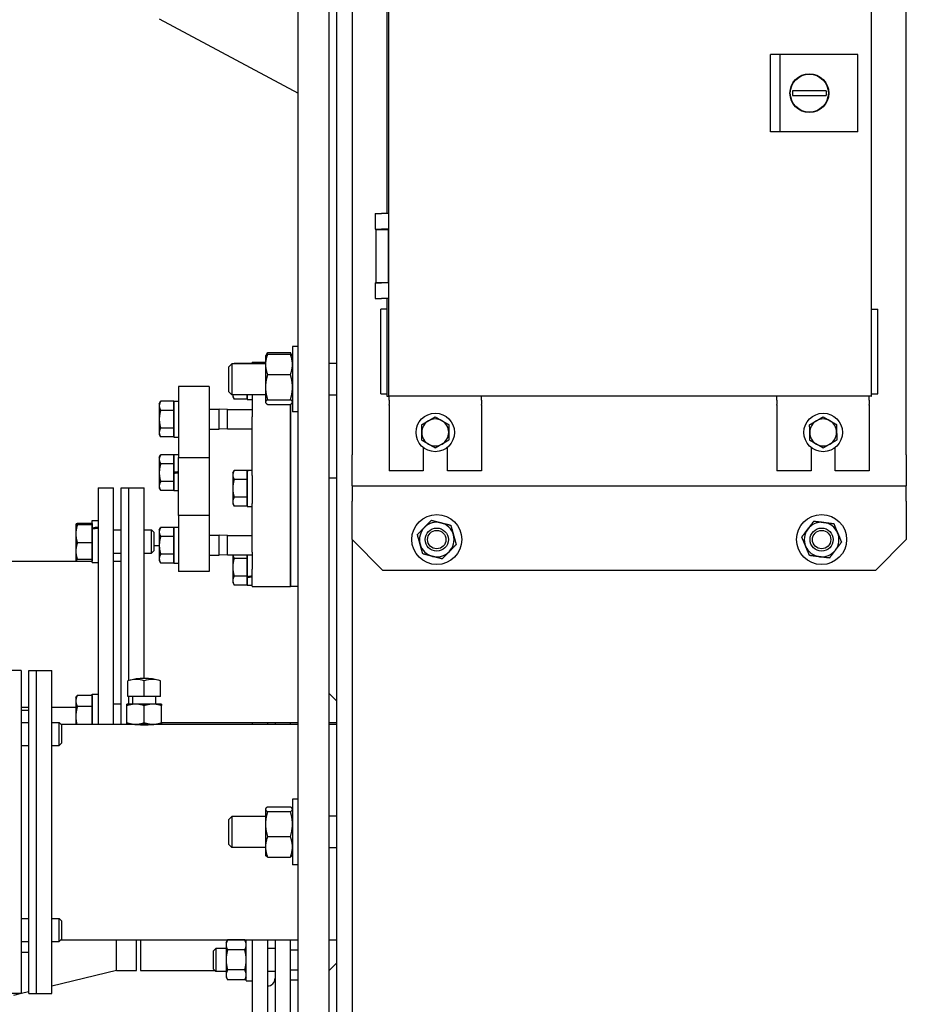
# Model space of a CAD drawing. Header units: inches. Extents: x 5 to 1128, y -85 to 748.
# Tile 266 of 656: x 403 to 417, y 218 to 234. Entities that reach past the tile are written whole.
import ezdxf

# ---------------------------------------------------------------- set-up
doc = ezdxf.new("R2010")
doc.units = ezdxf.units.IN
doc.header["$LTSCALE"] = 32
doc.header["$MEASUREMENT"] = 0
doc.layers.add('Visible (ANSI)', color=7, linetype='Continuous', lineweight=30)

msp = doc.modelspace()

# ---------------------------------------------------------------- linework, layer by layer
at = {"layer": 'Visible (ANSI)'}
for p, q in [((407.78063, 191.29617), (407.78063, 250.79617)), ((407.15563, 204.04617), (407.15563, 239.16095)), ((407.65563, 204.04617), (407.65563, 238.77468)), ((408.03063, 238.92117), (408.03063, 227.17117)), ((417.03063, 227.17117), (417.03063, 238.92117)), ((408.6273, 228.12605), (408.6273, 237.96857)), ((416.46194, 237.96857), (416.46194, 228.12605)), ((416.46725, 228.12605), (416.46725, 237.96857)), ((408.59323, 235.004), (408.59323, 231.09062)), ((404.89481, 234.25304), (407.15563, 233.04617)), ((414.9836, 233.67723), (414.82612, 233.67723)), ((414.82612, 232.41739), (414.82612, 233.67723)), ((416.24344, 233.67723), (414.9836, 233.67723)), ((414.9836, 232.41739), (414.9836, 233.67723)), ((416.24344, 232.41739), (416.24344, 233.67723)), ((415.18045, 233.08668), (415.18045, 233.00794)), ((415.73163, 233.08668), (415.18045, 233.08668)), ((415.73163, 233.08668), (415.73163, 233.00794)), ((415.18045, 233.00794), (415.73163, 233.00794)), ((414.9836, 232.41739), (414.82612, 232.41739)), ((416.24344, 232.41739), (414.9836, 232.41739)), ((408.40525, 231.09062), (408.50969, 231.09062)), ((408.40525, 231.09062), (408.40525, 230.83668)), ((408.6273, 231.09062), (408.50969, 231.09062)), ((408.40525, 230.83668), (408.50969, 230.83668)), ((408.41588, 230.82979), (408.62337, 230.82979)), ((408.41588, 230.82979), (408.41588, 229.97349)), ((408.46214, 230.83668), (408.46214, 230.82979)), ((408.6273, 230.83668), (408.50969, 230.83668)), ((408.58458, 230.83668), (408.58458, 230.82979)), ((408.6273, 230.82979), (408.62337, 230.82979)), ((408.62337, 229.97349), (408.62337, 230.82979)), ((408.41588, 229.97349), (408.62337, 229.97349)), ((408.46214, 229.97349), (408.46214, 229.9666)), ((408.58458, 229.97349), (408.58458, 229.9666)), ((408.6273, 229.97349), (408.62337, 229.97349)), ((408.40525, 229.9666), (408.50969, 229.9666)), ((408.40525, 229.9666), (408.40525, 229.71267)), ((408.6273, 229.9666), (408.50969, 229.9666)), ((408.40525, 229.71267), (408.50969, 229.71267)), ((408.6273, 229.71267), (408.50969, 229.71267)), ((408.59323, 229.71267), (408.59323, 228.12605)), ((408.59323, 229.53845), (408.49481, 229.53845)), ((408.49481, 229.40845), (408.49481, 229.53845)), ((416.46725, 229.53845), (416.56567, 229.53845)), ((416.56567, 229.40845), (416.56567, 229.53845)), ((408.49481, 228.29274), (408.49481, 229.40845)), ((416.56567, 228.29274), (416.56567, 229.40845)), ((407.06183, 228.93085), (407.06183, 227.86835)), ((407.15563, 228.93085), (407.06183, 228.93085)), ((406.62383, 228.7746), (406.62717, 228.78039)), ((406.62383, 228.7746), (406.62383, 228.64065)), ((406.62717, 228.78039), (406.65733, 228.83262)), ((406.65733, 228.83262), (407.02834, 228.83262)), ((406.65733, 228.8065), (407.02834, 228.8065)), ((407.05849, 228.78039), (407.02834, 228.83262)), ((407.06183, 228.7746), (407.05849, 228.78039)), ((406.03063, 228.60241), (406.07641, 228.6496)), ((406.03063, 228.19679), (406.03063, 228.60241)), ((406.07641, 228.6496), (406.07641, 228.1496)), ((406.62383, 228.6496), (406.07641, 228.6496)), ((406.11187, 228.6496), (406.11496, 228.65495)), ((406.32763, 228.65495), (406.11496, 228.65495)), ((406.32763, 228.6496), (406.32763, 228.65927)), ((406.32763, 228.65927), (406.40563, 228.65927)), ((406.32763, 228.65495), (406.32763, 228.6496)), ((406.40563, 228.67877), (406.40563, 228.65547)), ((406.40563, 228.67877), (406.62383, 228.67877)), ((406.40563, 228.6496), (406.40563, 228.65547)), ((406.62383, 228.64065), (406.62383, 228.27135)), ((407.78063, 228.6571), (407.65563, 228.6571)), ((406.65733, 228.47479), (407.02834, 228.47479)), ((405.21167, 228.28023), (405.21167, 227.12722)), ((405.71167, 228.28023), (405.21167, 228.28023)), ((405.71167, 228.28023), (405.71167, 227.12722)), ((406.62383, 228.27135), (406.62383, 228.0303)), ((408.49481, 228.16274), (408.49481, 228.29274)), ((416.56567, 228.16274), (416.56567, 228.29274)), ((406.03063, 228.19679), (406.07641, 228.1496)), ((406.62383, 228.1496), (406.07641, 228.1496)), ((406.09263, 228.1496), (406.09263, 228.11627)), ((406.09263, 228.11627), (406.11496, 228.0776)), ((406.32763, 228.0776), (406.11496, 228.0776)), ((406.32763, 228.1496), (406.32763, 228.0776)), ((406.32763, 228.07327), (406.32763, 228.1496)), ((406.32763, 228.11627), (406.32763, 228.11627)), ((406.32763, 228.07327), (406.40563, 228.07327)), ((406.40563, 228.1496), (406.40563, 227.78913)), ((406.65733, 228.0679), (407.02834, 228.0679)), ((407.78063, 228.1421), (407.65563, 228.1421)), ((408.49481, 228.16274), (408.59323, 228.16274)), ((408.59323, 228.12605), (408.61769, 228.12605)), ((408.6273, 228.13566), (408.61769, 228.12605)), ((408.6273, 228.12605), (408.61769, 228.12605)), ((416.46194, 228.12605), (408.6273, 228.12605)), ((408.63063, 228.06217), (408.63063, 228.12605)), ((408.63063, 228.06217), (408.63063, 227.98787)), ((410.13063, 228.06217), (410.13063, 228.12605)), ((410.13063, 228.06217), (410.13063, 227.98787)), ((414.92985, 228.06217), (414.92985, 228.12605)), ((414.92985, 228.06217), (414.92985, 227.98787)), ((416.42985, 228.06217), (416.42985, 228.12605)), ((416.42985, 228.06217), (416.42985, 227.98787)), ((416.46194, 228.12605), (416.46725, 228.12605)), ((416.46725, 228.16274), (416.56567, 228.16274)), ((404.89866, 228.00298), (404.92023, 228.04033)), ((404.89866, 228.00298), (404.89866, 227.96847)), ((404.89866, 227.96847), (404.89866, 227.75097)), ((405.13366, 228.04164), (404.92099, 228.04164)), ((405.13366, 227.8953), (404.92099, 227.8953)), ((405.13366, 228.04164), (405.13366, 227.96847)), ((405.13366, 228.00298), (405.13367, 228.00298)), ((405.13366, 227.96847), (405.13366, 227.8953)), ((405.13366, 227.8953), (405.13366, 227.75097)), ((405.13367, 227.45998), (405.13367, 228.04598)), ((405.13367, 228.04598), (405.21167, 228.04598)), ((405.71167, 227.91498), (405.86977, 227.91498)), ((405.86977, 227.59098), (405.86977, 227.91498)), ((406.00867, 227.90923), (405.86977, 227.91498)), ((406.00867, 227.59673), (406.00867, 227.90923)), ((406.00867, 227.90923), (406.40563, 227.90923)), ((406.62383, 228.0303), (406.62383, 228.0246)), ((406.62383, 228.0246), (406.62717, 228.01882)), ((406.65733, 227.9927), (407.02834, 227.9927)), ((407.03063, 227.9941), (407.03063, 227.78913)), ((407.03063, 227.78913), (407.03063, 227.9941)), ((407.06183, 228.0246), (407.05849, 228.01882)), ((408.63063, 227.97848), (408.63063, 227.98787)), ((408.63063, 227.97848), (408.63063, 226.91345)), ((410.13063, 227.97848), (410.13063, 227.98787)), ((410.13063, 227.97848), (410.13063, 226.91345)), ((414.92985, 227.97848), (414.92985, 227.98787)), ((414.92985, 227.97848), (414.92985, 226.91345)), ((416.42985, 227.97848), (416.42985, 227.98787)), ((416.42985, 227.97848), (416.42985, 226.91345)), ((404.89866, 227.75097), (404.89866, 227.53547)), ((405.13366, 227.75097), (405.13366, 227.60664)), ((406.40563, 226.8379), (406.40563, 227.78913)), ((407.03063, 226.8379), (407.03063, 227.78913)), ((407.03063, 227.78913), (407.03063, 226.8379)), ((407.15563, 227.86835), (407.06183, 227.86835)), ((405.13366, 227.60664), (404.92099, 227.60664)), ((405.13366, 227.60664), (405.13366, 227.53547)), ((405.71167, 227.59098), (405.86977, 227.59098)), ((406.00867, 227.59673), (405.86977, 227.59098)), ((406.00867, 227.59673), (406.40563, 227.59673)), ((404.89866, 227.53547), (404.89866, 227.50298)), ((404.89866, 227.50298), (404.92023, 227.46562)), ((405.13366, 227.46431), (404.92099, 227.46431)), ((405.13366, 227.53547), (405.13366, 227.46431)), ((405.13366, 227.50298), (405.13367, 227.50298)), ((405.13367, 227.45998), (405.21167, 227.45998)), ((409.18378, 227.29346), (409.18378, 226.91345)), ((409.57748, 226.91345), (409.57748, 227.29346)), ((415.483, 227.2941), (415.483, 226.91345)), ((415.8767, 226.91345), (415.8767, 227.29283)), ((404.89866, 227.13373), (404.92023, 227.17108)), ((404.89866, 227.13373), (404.89866, 227.09923)), ((404.89866, 227.09923), (404.89866, 226.88172)), ((405.13366, 227.1724), (404.92099, 227.1724)), ((405.13366, 227.1724), (405.13366, 227.09923)), ((405.13366, 227.13373), (405.13367, 227.13373)), ((405.13366, 227.09923), (405.13366, 227.02606)), ((405.13367, 226.88615), (405.13367, 227.17673)), ((405.13367, 227.17673), (405.21167, 227.17673)), ((405.21167, 226.18511), (405.21167, 227.12722)), ((405.21167, 227.12722), (405.71167, 227.12722)), ((405.71167, 227.12722), (405.71167, 226.18511)), ((408.03063, 226.67117), (408.03063, 227.17117)), ((417.03063, 227.17117), (417.03063, 226.67117)), ((405.13366, 227.02606), (404.92099, 227.02606)), ((405.13366, 227.02606), (405.13366, 226.88172)), ((404.89866, 226.88172), (404.89866, 226.66623)), ((405.13366, 226.88172), (405.13366, 226.73739)), ((405.13367, 226.88521), (405.13367, 226.88615)), ((405.13367, 226.86664), (405.13367, 226.88521)), ((405.13367, 226.59073), (405.13367, 226.86664)), ((406.09263, 226.87771), (406.11496, 226.91639)), ((406.09263, 226.87771), (406.09263, 226.84422)), ((406.09263, 226.84422), (406.09263, 226.62771)), ((406.32763, 226.91639), (406.11496, 226.91639)), ((406.32763, 226.92068), (406.32763, 226.92071)), ((406.32763, 226.92071), (406.35034, 226.92071)), ((406.32763, 226.91977), (406.32763, 226.92068)), ((406.32763, 226.33471), (406.32763, 226.91977)), ((406.32763, 226.91639), (406.32763, 226.84422)), ((406.32763, 226.87771), (406.32763, 226.87771)), ((406.32763, 226.84422), (406.32763, 226.77205)), ((406.40563, 226.8379), (406.40563, 226.38056)), ((407.03063, 226.8379), (407.03063, 226.38056)), ((407.03063, 226.38056), (407.03063, 226.8379)), ((407.78063, 226.79617), (407.65563, 226.79617)), ((409.18378, 226.91345), (408.63063, 226.91345)), ((410.13063, 226.91345), (409.57748, 226.91345)), ((415.483, 226.91345), (414.92985, 226.91345)), ((416.42985, 226.91345), (415.8767, 226.91345)), ((403.90563, 226.63511), (403.90563, 222.79617)), ((403.90563, 226.63511), (404.15563, 226.63511)), ((404.15563, 222.79617), (404.15563, 226.63511)), ((404.28063, 222.79617), (404.28063, 226.63511)), ((404.28063, 226.63511), (404.40563, 226.63511)), ((404.40563, 223.50832), (404.40563, 226.63511)), ((404.40563, 226.63511), (404.65563, 226.63511)), ((404.40563, 223.50832), (404.40563, 226.63511)), ((404.65563, 223.54217), (404.65563, 226.63511)), ((404.89866, 226.66623), (404.89866, 226.63373)), ((404.89866, 226.63373), (404.92023, 226.59638)), ((405.13366, 226.73739), (404.92099, 226.73739)), ((405.13366, 226.73739), (405.13366, 226.66623)), ((405.13366, 226.66623), (405.13366, 226.59507)), ((405.13366, 226.63373), (405.13367, 226.63373)), ((406.09263, 226.62771), (406.09263, 226.4112)), ((406.32763, 226.77205), (406.11496, 226.77205)), ((406.32763, 226.77205), (406.32763, 226.62771)), ((406.32763, 226.62771), (406.32763, 226.48337)), ((408.03063, 226.67117), (408.03063, 226.42117)), ((408.03063, 226.67117), (417.03063, 226.67117)), ((417.03063, 226.42117), (417.03063, 226.67117)), ((405.13366, 226.59507), (404.92099, 226.59507)), ((405.13367, 226.59073), (405.21167, 226.59073)), ((406.32763, 226.48337), (406.11496, 226.48337)), ((406.32763, 226.48337), (406.32763, 226.4112)), ((406.09263, 226.4112), (406.09263, 226.37771)), ((406.09263, 226.37771), (406.11496, 226.33904)), ((406.32763, 226.33904), (406.11496, 226.33904)), ((406.32763, 226.4112), (406.32763, 226.33904)), ((406.32763, 226.37771), (406.32763, 226.37771)), ((406.32763, 226.33471), (406.40563, 226.33471)), ((406.40563, 225.59391), (406.40563, 226.38056)), ((407.03063, 225.59391), (407.03063, 226.38056)), ((407.03063, 226.38056), (407.03063, 225.59391)), ((408.03063, 225.79617), (408.03063, 226.42117)), ((417.03063, 226.42117), (417.03063, 225.79617)), ((405.21167, 226.18511), (405.21167, 225.28023)), ((405.71167, 226.18511), (405.21167, 226.18511)), ((405.71167, 226.18511), (405.71167, 225.28023)), ((403.54363, 226.04563), (403.54401, 226.0463)), ((403.54363, 226.04563), (403.54363, 226.04497)), ((403.54363, 226.04497), (403.54363, 225.8881)), ((403.81163, 226.05611), (403.56873, 226.05611)), ((403.81163, 226.03383), (403.56873, 226.03383)), ((403.81163, 225.98333), (403.81163, 226.10613)), ((403.81163, 226.10613), (403.90563, 226.10613)), ((403.81163, 226.05611), (403.81163, 226.04497)), ((403.81163, 226.04563), (403.81163, 226.04563)), ((403.81163, 226.04497), (403.81163, 226.03383)), ((403.81163, 226.03383), (403.81163, 225.8881)), ((403.81163, 225.96476), (403.81163, 225.98333)), ((404.89866, 225.95399), (404.92023, 225.99135)), ((405.13366, 225.99266), (404.92099, 225.99266)), ((405.13366, 225.99266), (405.13366, 225.91949)), ((405.13367, 225.41099), (405.13367, 225.99699)), ((405.13367, 225.99699), (405.21167, 225.99699)), ((403.54363, 225.8881), (403.54363, 225.60776)), ((403.81163, 225.42313), (403.81163, 225.96476)), ((403.81163, 225.8881), (403.81163, 225.74236)), ((404.15563, 225.95213), (404.28063, 225.95213)), ((404.65563, 225.95213), (404.77447, 225.95213)), ((404.77447, 225.57713), (404.77447, 225.95213)), ((404.81163, 225.91379), (404.77447, 225.95213)), ((404.81163, 225.91379), (404.81163, 225.61547)), ((404.89866, 225.95399), (404.89866, 225.91949)), ((404.89866, 225.91949), (404.89866, 225.70199)), ((405.13366, 225.84632), (404.92099, 225.84632)), ((405.13366, 225.95399), (405.13367, 225.95399)), ((405.13366, 225.91949), (405.13366, 225.84632)), ((405.13366, 225.84632), (405.13366, 225.70199)), ((405.71167, 225.86599), (405.86977, 225.86599)), ((405.86977, 225.54199), (405.86977, 225.86599)), ((406.00867, 225.86024), (405.86977, 225.86599)), ((406.00867, 225.54774), (406.00867, 225.86024)), ((406.00867, 225.86024), (406.40563, 225.86024)), ((403.81163, 225.74236), (403.56873, 225.74236)), ((403.81163, 225.74236), (403.81163, 225.60776)), ((404.81163, 225.69761), (404.89866, 225.69761)), ((404.89866, 225.70199), (404.89866, 225.48649)), ((405.13366, 225.70199), (405.13366, 225.55765)), ((408.03063, 225.79617), (408.03063, 191.29617)), ((408.53063, 225.29617), (408.03063, 225.79617)), ((417.03063, 225.79617), (416.53063, 225.29617)), ((403.54363, 225.60776), (403.54363, 225.48363)), ((403.81163, 225.60776), (403.81163, 225.47316)), ((404.15563, 225.57713), (404.28063, 225.57713)), ((404.65563, 225.57713), (404.77447, 225.57713)), ((404.81163, 225.61547), (404.77447, 225.57713)), ((405.13366, 225.55765), (404.92099, 225.55765)), ((405.13366, 225.55765), (405.13366, 225.48649)), ((405.71167, 225.54199), (405.86977, 225.54199)), ((406.00867, 225.54774), (405.86977, 225.54199)), ((406.00867, 225.54774), (406.40563, 225.54774)), ((406.09263, 225.54774), (406.09263, 225.34672)), ((406.32763, 225.54774), (406.32763, 225.49106)), ((406.32763, 225.19676), (406.32763, 225.54774)), ((406.40563, 225.59391), (406.40563, 225.31449)), ((407.03063, 225.59391), (407.03063, 225.31449)), ((407.03063, 225.31449), (407.03063, 225.59391)), ((396.04688, 225.44761), (403.81163, 225.44761)), ((403.54363, 225.48363), (403.54363, 225.44761)), ((403.54363, 225.48363), (403.54401, 225.48297)), ((403.81163, 225.47316), (403.56873, 225.47316)), ((403.81163, 225.48363), (403.81163, 225.48363)), ((403.81163, 225.47316), (403.81163, 225.44761)), ((403.81163, 225.42313), (403.90563, 225.42313)), ((404.15563, 225.44761), (404.28063, 225.44761)), ((404.89866, 225.48649), (404.89866, 225.45399)), ((404.89866, 225.45399), (404.92023, 225.41664)), ((405.13366, 225.41533), (404.92099, 225.41533)), ((405.13366, 225.48649), (405.13366, 225.41533)), ((405.13366, 225.45399), (405.13367, 225.45399)), ((405.13367, 225.41099), (405.21167, 225.41099)), ((406.09263, 225.34672), (406.09263, 225.13021)), ((406.32763, 225.49106), (406.11496, 225.49106)), ((406.32763, 225.49106), (406.32763, 225.34672)), ((406.32763, 225.34672), (406.32763, 225.20238)), ((405.71167, 225.28023), (405.21167, 225.28023)), ((406.32763, 225.20238), (406.11496, 225.20238)), ((406.32763, 225.20238), (406.32763, 225.13021)), ((406.32763, 225.18034), (406.32763, 225.19676)), ((406.32763, 225.05372), (406.32763, 225.18034)), ((406.40563, 225.04135), (406.40563, 225.31449)), ((407.03063, 225.04135), (407.03063, 225.31449)), ((407.03063, 225.31449), (407.03063, 225.04135)), ((416.53063, 225.29617), (408.53063, 225.29617)), ((406.09263, 225.13021), (406.09263, 225.09672)), ((406.09263, 225.09672), (406.11496, 225.05804)), ((406.32763, 225.05804), (406.11496, 225.05804)), ((406.32763, 225.13021), (406.32763, 225.05804)), ((406.32763, 225.09672), (406.32763, 225.09672)), ((406.32763, 225.05372), (406.40563, 225.05372)), ((406.40563, 225.04135), (406.40563, 225.03422)), ((406.40563, 225.03422), (407.03063, 225.03422)), ((407.03063, 225.04135), (407.03063, 225.03422)), ((407.03063, 225.03422), (407.03063, 225.04135)), ((407.15563, 225.03422), (407.03063, 225.03422)), ((402.65563, 223.67117), (402.40563, 223.67117)), ((402.65563, 223.67117), (402.65563, 218.42117)), ((402.78063, 218.42117), (402.78063, 223.67117)), ((402.78063, 223.67117), (402.90563, 223.67117)), ((402.90563, 218.42117), (402.90563, 223.67117)), ((402.90563, 223.67117), (403.15563, 223.67117)), ((402.90563, 218.42117), (402.90563, 223.67117)), ((403.15563, 218.42117), (403.15563, 223.67117)), ((404.39047, 223.24917), (404.39047, 223.50399)), ((404.65563, 223.24917), (404.65563, 223.50399)), ((404.9208, 223.24917), (404.9208, 223.50399)), ((403.54363, 223.22338), (403.56199, 223.25519)), ((403.81163, 223.26609), (403.56873, 223.26609)), ((403.81163, 222.79617), (403.81163, 223.28388)), ((403.81163, 223.28388), (403.90563, 223.28388)), ((403.81163, 223.26609), (403.81163, 223.17551)), ((407.65563, 223.29617), (407.78063, 223.17117)), ((403.54363, 223.22338), (403.54363, 223.17551)), ((403.54363, 223.17551), (403.54363, 222.92309)), ((403.81163, 223.22338), (403.81163, 223.22338)), ((403.81163, 223.17551), (403.81163, 223.08494)), ((404.15563, 223.12988), (404.28063, 223.12988)), ((404.51488, 223.12417), (404.37413, 223.12417)), ((404.37413, 222.82131), (404.37413, 223.09903)), ((404.52305, 223.24917), (404.39047, 223.24917)), ((404.40563, 223.12417), (404.40563, 223.24917)), ((404.40563, 223.12417), (404.40563, 223.24917)), ((404.46813, 223.12417), (404.46813, 223.24917)), ((404.79638, 223.12417), (404.51488, 223.12417)), ((404.65563, 223.24917), (404.52305, 223.24917)), ((404.78822, 223.24917), (404.65563, 223.24917)), ((404.65563, 222.82131), (404.65563, 223.09903)), ((404.9208, 223.24917), (404.78822, 223.24917)), ((404.93713, 223.12417), (404.79638, 223.12417)), ((404.84313, 223.12417), (404.84313, 223.24917)), ((404.93713, 222.82131), (404.93713, 223.09903)), ((402.65563, 223.07261), (402.78063, 223.07261)), ((402.78063, 223.0225), (402.65563, 223.0225)), ((403.15563, 223.07261), (403.54363, 223.07261)), ((403.81163, 223.08494), (403.56873, 223.08494)), ((403.81163, 223.08494), (403.81163, 222.92309)), ((402.65563, 222.82466), (402.78063, 222.82466)), ((403.15563, 222.82466), (403.27447, 222.82466)), ((403.27447, 222.44966), (403.27447, 222.82466)), ((403.31163, 222.78632), (403.27447, 222.82466)), ((403.30208, 222.79617), (404.37413, 222.79617)), ((403.31163, 222.78632), (403.31163, 222.488)), ((403.54363, 222.92309), (403.54363, 222.79617)), ((403.81163, 222.92309), (403.81163, 222.79617)), ((404.37413, 222.79617), (404.51488, 222.79617)), ((404.46813, 222.79254), (404.46813, 222.79617)), ((404.51488, 222.79617), (404.79638, 222.79617)), ((404.79638, 222.79617), (404.93713, 222.79617)), ((404.84313, 222.79254), (404.84313, 222.79617)), ((404.93713, 222.82261), (407.15563, 222.82261)), ((404.93713, 222.79617), (407.15563, 222.79617)), ((406.40563, 222.82261), (406.40563, 222.79617)), ((406.65563, 222.82261), (406.65563, 222.79617)), ((406.78063, 222.82261), (406.78063, 222.79617)), ((407.03063, 222.79617), (407.03063, 222.82261)), ((407.65563, 222.82261), (407.78063, 222.82261)), ((407.65563, 222.79617), (407.78063, 222.79617)), ((403.31163, 222.488), (403.27447, 222.44966)), ((402.65563, 222.44966), (402.78063, 222.44966)), ((403.15563, 222.44966), (403.27447, 222.44966)), ((407.06183, 221.57742), (407.06183, 220.51492)), ((407.15563, 221.57742), (407.06183, 221.57742)), ((406.62383, 221.42117), (406.62717, 221.42695)), ((406.62383, 221.42117), (406.62383, 221.41547)), ((406.62383, 221.41547), (406.62383, 221.17443)), ((406.65733, 221.45307), (407.02834, 221.45307)), ((406.65733, 221.37788), (407.02834, 221.37788)), ((407.06183, 221.42117), (407.05849, 221.42695)), ((406.03063, 221.24898), (406.07641, 221.29617)), ((406.03063, 220.84336), (406.03063, 221.24898)), ((406.07641, 221.29617), (406.07641, 220.79617)), ((406.62383, 221.29617), (406.07641, 221.29617)), ((407.78063, 221.30367), (407.65563, 221.30367)), ((406.62383, 221.17443), (406.62383, 220.80512)), ((406.65733, 220.97098), (407.02834, 220.97098)), ((406.03063, 220.84336), (406.07641, 220.79617)), ((406.62383, 220.79617), (406.07641, 220.79617)), ((406.62383, 220.80512), (406.62383, 220.67117)), ((407.78063, 220.78867), (407.65563, 220.78867)), ((406.62383, 220.67117), (406.62717, 220.66538)), ((406.65733, 220.63927), (407.02834, 220.63927)), ((407.06183, 220.67117), (407.05849, 220.66538)), ((407.15563, 220.51492), (407.06183, 220.51492)), ((402.65563, 219.64268), (402.78063, 219.64268)), ((403.15563, 219.64268), (403.27447, 219.64268)), ((403.27447, 219.26768), (403.27447, 219.64268)), ((403.31163, 219.60434), (403.27447, 219.64268)), ((403.31163, 219.60434), (403.31163, 219.30602)), ((402.65563, 219.26768), (402.78063, 219.26768)), ((403.15563, 219.26768), (403.27447, 219.26768)), ((403.31163, 219.30602), (403.27447, 219.26768)), ((403.30208, 219.29617), (407.15563, 219.29617)), ((404.20397, 218.79617), (404.20397, 219.29617)), ((404.53063, 218.79617), (404.53063, 219.29617)), ((404.59313, 219.29617), (404.59313, 218.79617)), ((405.98363, 219.25054), (406.00878, 219.29409)), ((406.28649, 219.29409), (406.00878, 219.29409)), ((406.31163, 219.25054), (406.28649, 219.29409)), ((406.31163, 218.62754), (406.31163, 219.29617)), ((406.40563, 219.29617), (406.40563, 218.04666)), ((406.65563, 219.29617), (406.65563, 218.04666)), ((406.78063, 219.29617), (406.78063, 218.04666)), ((407.03063, 218.04666), (407.03063, 219.29617)), ((407.03064, 219.2124), (407.03064, 219.29351)), ((407.03064, 219.29351), (407.15563, 219.29351)), ((407.65563, 219.29617), (407.78063, 219.29617)), ((405.78063, 219.1182), (405.81782, 219.15654)), ((405.78063, 218.81988), (405.78063, 219.1182)), ((405.81782, 219.15654), (405.81782, 218.78154)), ((405.98363, 219.15654), (405.81782, 219.15654)), ((405.98363, 219.25054), (405.98363, 219.21283)), ((405.98363, 219.21283), (405.98363, 218.96904)), ((406.28649, 219.13157), (406.00878, 219.13157)), ((406.78063, 219.15654), (406.65563, 219.15654)), ((407.03064, 219.25004), (407.03063, 219.25004)), ((407.03064, 219.13128), (407.03064, 219.2124)), ((407.03064, 218.96904), (407.03064, 219.13128)), ((407.03064, 219.13128), (407.15563, 219.13128)), ((402.78063, 219.08828), (402.65563, 219.08828)), ((405.98363, 218.96904), (405.98363, 218.72526)), ((407.03064, 218.80681), (407.03064, 218.96904)), ((404.20397, 218.79617), (403.15563, 218.54244)), ((404.20397, 218.79617), (404.53063, 218.79617)), ((404.59313, 218.79617), (405.80364, 218.79617)), ((405.78063, 218.81988), (405.81782, 218.78154)), ((405.98363, 218.78154), (405.81782, 218.78154)), ((406.28649, 218.80652), (406.00878, 218.80652)), ((406.78063, 218.78154), (406.65563, 218.78154)), ((407.03064, 218.80681), (407.15563, 218.80681)), ((407.03064, 218.72569), (407.03064, 218.80681)), ((407.78063, 218.92117), (407.65563, 218.79617)), ((405.98363, 218.72526), (405.98363, 218.68754)), ((405.98363, 218.68754), (406.00878, 218.644)), ((406.28649, 218.644), (406.00878, 218.644)), ((406.31163, 218.68754), (406.28649, 218.644)), ((406.31163, 218.62754), (406.40563, 218.62754)), ((407.03064, 218.68804), (407.03063, 218.68804)), ((407.03064, 218.64457), (407.03064, 218.72569)), ((407.03064, 218.64457), (407.15563, 218.64457)), ((402.65563, 218.42117), (402.40563, 218.42117)), ((402.65458, 218.42117), (402.53063, 218.39117)), ((402.78063, 218.45168), (402.65563, 218.42142)), ((402.78063, 218.42117), (402.90563, 218.42117)), ((402.90563, 218.42117), (403.15563, 218.42117))]:
    msp.add_line(p, q, dxfattribs=at)
for centre, radius in [((415.45604, 233.04731), 0.31496), ((415.45604, 233.04731), 0.30906), ((409.38063, 227.53617), 0.3125), ((415.68063, 227.53617), 0.3125), ((409.40563, 225.79617), 0.40625), ((415.65563, 225.79617), 0.40625), ((409.40563, 225.79617), 0.1875), ((415.65563, 225.79617), 0.1875), ((409.40563, 225.79617), 0.14916), ((415.65563, 225.79617), 0.14916)]:
    msp.add_circle(centre, radius, dxfattribs=at)
for centre, radius, start, end in [((409.38063, 227.53617), 0.219, 60.259659, 120.259659), ((415.68063, 227.53617), 0.219, 60.259659, 120.259659), ((409.38063, 227.53617), 0.219, 120.259659, 180.259659), ((409.38063, 227.53617), 0.219, 0.259659, 60.259659), ((415.68063, 227.53617), 0.219, 120.259659, 180.259659), ((415.68063, 227.53617), 0.219, 0.259659, 60.259659), ((409.38063, 227.53617), 0.219, 180.259659, 240.259659), ((409.38063, 227.53617), 0.219, 300.259659, 0.259659), ((415.68063, 227.53617), 0.219, 180.259659, 240.259659), ((415.68063, 227.53617), 0.219, 300.259659, 0.259659), ((409.38063, 227.53617), 0.219, 240.259659, 300.259659), ((415.68063, 227.53617), 0.219, 240.259659, 300.259659), ((409.40563, 225.79617), 0.2815, 135.569843, 195.569843), ((409.40563, 225.79617), 0.2815, 75.569843, 135.569843), ((409.40563, 225.79617), 0.2815, 15.569843, 75.569843), ((415.65563, 225.79617), 0.2815, 82.841499, 142.841499), ((415.65563, 225.79617), 0.2815, 22.841499, 82.841499), ((409.40563, 225.79617), 0.2815, 315.569843, 15.569843), ((415.65563, 225.79617), 0.2815, 142.841499, 202.841499), ((415.65563, 225.79617), 0.2815, 322.841499, 22.841499), ((409.40563, 225.79617), 0.2815, 195.569843, 255.569843), ((415.65563, 225.79617), 0.2815, 202.841499, 262.841499), ((409.40563, 225.79617), 0.2815, 255.569843, 315.569843), ((415.65563, 225.79617), 0.2815, 262.841499, 322.841499), ((404.65563, 222.60217), 0.94, 73.61499, 106.38501), ((406.65563, 218.67117), 0.125, 270, 0)]:
    msp.add_arc(centre, radius, start, end, dxfattribs=at)
for centre, major_axis, ratio, start_param, end_param in [((405.15637, 226.88373), (1.66169, 0.29293), 0.00374894, 1.53685284, 1.5837997), ((405.26696, 226.88373), (1.66169, 0.29293), 0.00374894, 1.60341803, 1.65043845), ((406.35034, 226.62771), (1.66169, 0), 0.17632698, 1.53751373, 1.58446059), ((406.46093, 226.62771), (1.66169, 0), 0.17632698, 1.60407892, 1.65109934), ((403.839, 225.76463), (1.93652, 0.26254), 0.1127787, 1.5210942, 1.56963656), ((403.97227, 225.76463), (1.93652, 0.26254), 0.1127787, 1.58992184, 1.63854554), ((406.35034, 225.34672), (1.66154, 0.25566), 0.08613948, 4.68547102, 4.73241788), ((406.46093, 225.34672), (1.66154, 0.25566), 0.08613948, 4.61883227, 4.66585269), ((404.52305, 222.60217), (0, 0.92111), 0.70710678, 6.07819391, 6.4881767), ((404.78822, 222.60217), (0, 0.92111), 0.70710678, 6.07819391, 6.4881767)]:
    msp.add_ellipse(centre, major_axis=major_axis, ratio=ratio, start_param=start_param, end_param=end_param, dxfattribs=at)
for points, weights in [([(406.65733, 228.8065), (406.62383, 228.71762), (406.62383, 228.64065)], [1, 1.0379548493, 1]), ([(406.62717, 228.78039), (406.63423, 228.79261), (406.65733, 228.8065)], [1.01647331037, 1.02587101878, 1]), ([(406.65733, 228.83262), (406.64531, 228.81179), (406.63773, 228.79261)], [1, 1.01329823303, 1.01727786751]), ([(407.04794, 228.79261), (407.04036, 228.81179), (407.02834, 228.83262)], [1.01727786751, 1.01329823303, 1]), ([(407.06183, 228.64065), (407.06183, 228.71762), (407.02834, 228.8065)], [1, 1.0379548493, 1]), ([(407.02834, 228.8065), (407.05144, 228.79261), (407.05849, 228.78039)], [1, 1.02587101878, 1.01647331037]), ([(406.11496, 228.65495), (406.1134, 228.65225), (406.11196, 228.6496)], [1, 1.0025562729, 1.00476821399]), ([(406.62383, 228.64065), (406.62383, 228.56368), (406.65733, 228.47479)], [1, 1.0379548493, 1]), ([(407.02834, 228.47479), (407.06183, 228.56368), (407.06183, 228.64065)], [1, 1.0379548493, 1]), ([(406.65733, 228.47479), (406.62383, 228.36577), (406.62383, 228.27135)], [1, 1.0379548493, 1]), ([(407.06183, 228.27135), (407.06183, 228.36577), (407.02834, 228.47479)], [1, 1.0379548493, 1]), ([(406.62383, 228.27135), (406.62383, 228.17692), (406.65733, 228.0679)], [1, 1.0379548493, 1]), ([(407.02834, 228.0679), (407.06183, 228.17692), (407.06183, 228.27135)], [1, 1.0379548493, 1]), ([(406.09263, 228.1496), (406.09268, 228.11618), (406.11496, 228.0776)], [1.00017810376, 1.0378655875, 1]), ([(406.65733, 228.0679), (406.62383, 228.04775), (406.62383, 228.0303)], [1, 1.0379548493, 1]), ([(407.06183, 228.0303), (407.06183, 228.04775), (407.02834, 228.0679)], [1, 1.0379548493, 1]), ([(404.92099, 228.04164), (404.89866, 228.00243), (404.89866, 227.96847)], [1, 1.0379548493, 1]), ([(404.89866, 227.96847), (404.89866, 227.93451), (404.92099, 227.8953)], [1, 1.0379548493, 1]), ([(404.92099, 227.8953), (404.89866, 227.81795), (404.89866, 227.75097)], [1, 1.0379548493, 1]), ([(404.92023, 228.04033), (404.92061, 228.04098), (404.92099, 228.04164)], [1.0012420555, 1.00063153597, 1]), ([(406.62383, 228.0303), (406.62383, 228.01285), (406.65733, 227.9927)], [1, 1.0379548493, 1]), ([(407.02834, 227.9927), (407.06183, 228.01285), (407.06183, 228.0303)], [1, 1.0379548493, 1]), ([(404.89866, 227.75097), (404.89866, 227.68398), (404.92099, 227.60664)], [1, 1.0379548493, 1]), ([(409.27027, 227.72533), (409.32096, 227.7549), (409.37949, 227.78905)], [1, 1.0379548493, 1]), ([(409.37949, 227.78905), (409.43832, 227.75543), (409.48927, 227.72632)], [1, 1.0379548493, 1]), ([(415.57027, 227.72533), (415.62096, 227.7549), (415.67949, 227.78905)], [1, 1.0379548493, 1]), ([(415.67949, 227.78905), (415.73832, 227.75543), (415.78927, 227.72632)], [1, 1.0379548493, 1]), ([(404.92099, 227.60664), (404.89866, 227.5685), (404.89866, 227.53547)], [1, 1.0379548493, 1]), ([(409.16106, 227.66162), (409.21959, 227.69576), (409.27027, 227.72533)], [1, 1.0379548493, 1]), ([(409.16164, 227.53518), (409.16137, 227.59386), (409.16106, 227.66162)], [1, 1.0379548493, 1]), ([(409.48927, 227.72632), (409.54022, 227.69721), (409.59906, 227.6636)], [1, 1.0379548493, 1]), ([(409.59906, 227.6636), (409.59936, 227.59584), (409.59963, 227.53716)], [1, 1.0379548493, 1]), ([(415.46106, 227.66162), (415.51959, 227.69576), (415.57027, 227.72533)], [1, 1.0379548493, 1]), ([(415.46164, 227.53518), (415.46137, 227.59386), (415.46106, 227.66162)], [1, 1.0379548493, 1]), ([(415.78927, 227.72632), (415.84022, 227.69721), (415.89906, 227.6636)], [1, 1.0379548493, 1]), ([(415.89906, 227.6636), (415.89936, 227.59584), (415.89963, 227.53716)], [1, 1.0379548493, 1]), ([(404.89866, 227.53547), (404.89866, 227.50245), (404.92099, 227.46431)], [1, 1.0379548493, 1]), ([(409.16221, 227.40874), (409.1619, 227.4765), (409.16164, 227.53518)], [1, 1.0379548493, 1]), ([(409.59963, 227.53716), (409.5999, 227.47848), (409.6002, 227.41072)], [1, 1.0379548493, 1]), ([(415.46221, 227.40874), (415.4619, 227.4765), (415.46164, 227.53518)], [1, 1.0379548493, 1]), ([(415.89963, 227.53716), (415.8999, 227.47848), (415.9002, 227.41072)], [1, 1.0379548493, 1]), ([(409.27199, 227.34602), (409.22104, 227.37513), (409.16221, 227.40874)], [1, 1.0379548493, 1]), ([(409.38178, 227.28329), (409.32295, 227.31691), (409.27199, 227.34602)], [1, 1.0379548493, 1]), ([(409.49099, 227.34701), (409.44031, 227.31744), (409.38178, 227.28329)], [1, 1.0379548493, 1]), ([(409.6002, 227.41072), (409.54168, 227.37658), (409.49099, 227.34701)], [1, 1.0379548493, 1]), ([(415.57199, 227.34602), (415.52104, 227.37513), (415.46221, 227.40874)], [1, 1.0379548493, 1]), ([(415.68178, 227.28329), (415.62295, 227.31691), (415.57199, 227.34602)], [1, 1.0379548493, 1]), ([(415.79099, 227.34701), (415.74031, 227.31744), (415.68178, 227.28329)], [1, 1.0379548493, 1]), ([(415.9002, 227.41072), (415.84168, 227.37658), (415.79099, 227.34701)], [1, 1.0379548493, 1]), ([(404.92099, 227.1724), (404.89866, 227.13319), (404.89866, 227.09923)], [1, 1.0379548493, 1]), ([(404.89866, 227.09923), (404.89866, 227.06527), (404.92099, 227.02606)], [1, 1.0379548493, 1]), ([(404.92023, 227.17108), (404.92061, 227.17174), (404.92099, 227.1724)], [1.0012420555, 1.00063153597, 1]), ([(404.92099, 227.02606), (404.89866, 226.94871), (404.89866, 226.88172)], [1, 1.0379548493, 1]), ([(404.89866, 226.88172), (404.89866, 226.81474), (404.92099, 226.73739)], [1, 1.0379548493, 1]), ([(406.11496, 226.91639), (406.09263, 226.87771), (406.09263, 226.84422)], [1, 1.0379548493, 1]), ([(406.09263, 226.84422), (406.09263, 226.81072), (406.11496, 226.77205)], [1, 1.0379548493, 1]), ([(404.92099, 226.73739), (404.89866, 226.69926), (404.89866, 226.66623)], [1, 1.0379548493, 1]), ([(404.89866, 226.66623), (404.89866, 226.6332), (404.92099, 226.59507)], [1, 1.0379548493, 1]), ([(406.11496, 226.77205), (406.09263, 226.6947), (406.09263, 226.62771)], [1, 1.0379548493, 1]), ([(406.09263, 226.62771), (406.09263, 226.56072), (406.11496, 226.48337)], [1, 1.0379548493, 1]), ([(406.11496, 226.48337), (406.09263, 226.4447), (406.09263, 226.4112)], [1, 1.0379548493, 1]), ([(406.09263, 226.4112), (406.09263, 226.37771), (406.11496, 226.33904)], [1, 1.0379548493, 1]), ([(403.56873, 226.05611), (403.54363, 226.05014), (403.54363, 226.04497)], [1, 1.0379548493, 1]), ([(403.54363, 226.04497), (403.54363, 226.0398), (403.56873, 226.03383)], [1, 1.0379548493, 1]), ([(403.56873, 226.03383), (403.54363, 225.95573), (403.54363, 225.8881)], [1, 1.0379548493, 1]), ([(404.92099, 225.99266), (404.89866, 225.95345), (404.89866, 225.91949)], [1, 1.0379548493, 1]), ([(404.92023, 225.99135), (404.92061, 225.992), (404.92099, 225.99266)], [1.0012420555, 1.00063153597, 1]), ([(409.09084, 225.87717), (409.15181, 225.93937), (409.20461, 225.99323)], [1, 1.0379548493, 1]), ([(409.20461, 225.99323), (409.25741, 226.04709), (409.31839, 226.10929)], [1, 1.0379548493, 1]), ([(409.31839, 226.10929), (409.40273, 226.08759), (409.47578, 226.06879)], [1, 1.0379548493, 1]), ([(409.47578, 226.06879), (409.54883, 226.04999), (409.63318, 226.02829)], [1, 1.0379548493, 1]), ([(409.63318, 226.02829), (409.65656, 225.94439), (409.6768, 225.87173)], [1, 1.0379548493, 1]), ([(415.43129, 225.9662), (415.47685, 226.02632), (415.52945, 226.09573)], [1, 1.0379548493, 1]), ([(415.52945, 226.09573), (415.61587, 226.08487), (415.69071, 226.07548)], [1, 1.0379548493, 1]), ([(415.69071, 226.07548), (415.76555, 226.06608), (415.85197, 226.05522)], [1, 1.0379548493, 1]), ([(415.85197, 226.05522), (415.88578, 225.97496), (415.91506, 225.90544)], [1, 1.0379548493, 1]), ([(403.54363, 225.8881), (403.54363, 225.82046), (403.56873, 225.74236)], [1, 1.0379548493, 1]), ([(404.89866, 225.91949), (404.89866, 225.88553), (404.92099, 225.84632)], [1, 1.0379548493, 1]), ([(404.92099, 225.84632), (404.89866, 225.76897), (404.89866, 225.70199)], [1, 1.0379548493, 1]), ([(409.13446, 225.72061), (409.11422, 225.79327), (409.09084, 225.87717)], [1, 1.0379548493, 1]), ([(409.6768, 225.87173), (409.69705, 225.79907), (409.72043, 225.71517)], [1, 1.0379548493, 1]), ([(415.33312, 225.83668), (415.38573, 225.90609), (415.43129, 225.9662)], [1, 1.0379548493, 1]), ([(415.39621, 225.6869), (415.36693, 225.75641), (415.33312, 225.83668)], [1, 1.0379548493, 1]), ([(415.91506, 225.90544), (415.94434, 225.83593), (415.97815, 225.75566)], [1, 1.0379548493, 1]), ([(403.56873, 225.74236), (403.54363, 225.67023), (403.54363, 225.60776)], [1, 1.0379548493, 1]), ([(404.89866, 225.70199), (404.89866, 225.635), (404.92099, 225.55765)], [1, 1.0379548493, 1]), ([(409.17809, 225.56405), (409.15471, 225.64795), (409.13446, 225.72061)], [1, 1.0379548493, 1]), ([(409.72043, 225.71517), (409.65946, 225.65297), (409.60665, 225.59911)], [1, 1.0379548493, 1]), ([(415.4593, 225.53712), (415.42549, 225.61738), (415.39621, 225.6869)], [1, 1.0379548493, 1]), ([(415.97815, 225.75566), (415.92554, 225.68625), (415.87998, 225.62614)], [1, 1.0379548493, 1]), ([(403.54363, 225.60776), (403.54363, 225.54529), (403.56873, 225.47316)], [1, 1.0379548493, 1]), ([(404.92099, 225.55765), (404.89866, 225.51952), (404.89866, 225.48649)], [1, 1.0379548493, 1]), ([(406.09373, 225.54774), (406.09748, 225.52133), (406.11496, 225.49106)], [1.01318173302, 1.02946490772, 1]), ([(409.33548, 225.52355), (409.26244, 225.54235), (409.17809, 225.56405)], [1, 1.0379548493, 1]), ([(409.49288, 225.48305), (409.40853, 225.50475), (409.33548, 225.52355)], [1, 1.0379548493, 1]), ([(409.60665, 225.59911), (409.55385, 225.54525), (409.49288, 225.48305)], [1, 1.0379548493, 1]), ([(415.62055, 225.51686), (415.54571, 225.52626), (415.4593, 225.53712)], [1, 1.0379548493, 1]), ([(415.78181, 225.49661), (415.69539, 225.50746), (415.62055, 225.51686)], [1, 1.0379548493, 1]), ([(415.87998, 225.62614), (415.83442, 225.56602), (415.78181, 225.49661)], [1, 1.0379548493, 1]), ([(403.56873, 225.47316), (403.54664, 225.47841), (403.54401, 225.48297)], [1, 1.0332430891, 1.00825367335]), ([(403.55006, 225.47881), (403.55249, 225.46347), (403.55587, 225.44761)], [1.01896802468, 1.01880519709, 1.01582184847]), ([(404.89866, 225.48649), (404.89866, 225.45346), (404.92099, 225.41533)], [1, 1.0379548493, 1]), ([(406.11496, 225.49106), (406.09263, 225.41371), (406.09263, 225.34672)], [1, 1.0379548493, 1]), ([(406.09263, 225.34672), (406.09263, 225.27973), (406.11496, 225.20238)], [1, 1.0379548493, 1]), ([(406.11496, 225.20238), (406.09263, 225.16371), (406.09263, 225.13021)], [1, 1.0379548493, 1]), ([(406.09263, 225.13021), (406.09263, 225.09672), (406.11496, 225.05804)], [1, 1.0379548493, 1]), ([(403.56873, 223.26609), (403.54363, 223.21755), (403.54363, 223.17551)], [1, 1.0379548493, 1]), ([(403.56199, 223.25519), (403.56508, 223.26054), (403.56873, 223.26609)], [1.00917474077, 1.00533815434, 1]), ([(403.54363, 223.17551), (403.54363, 223.13348), (403.56873, 223.08494)], [1, 1.0379548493, 1]), ([(404.37413, 223.09903), (404.37413, 223.12417), (404.37413, 223.12417)], [1, 1.0379548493, 1]), ([(404.51488, 223.12417), (404.44956, 223.12417), (404.37413, 223.09903)], [1, 1.0379548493, 1]), ([(404.65563, 223.09903), (404.58021, 223.12417), (404.51488, 223.12417)], [1, 1.0379548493, 1]), ([(404.79638, 223.12417), (404.73106, 223.12417), (404.65563, 223.09903)], [1, 1.0379548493, 1]), ([(404.93713, 223.09903), (404.86171, 223.12417), (404.79638, 223.12417)], [1, 1.0379548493, 1]), ([(404.93713, 223.12417), (404.93713, 223.12417), (404.93713, 223.09903)], [1, 1.0379548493, 1]), ([(403.56873, 223.08494), (403.54363, 222.99821), (403.54363, 222.92309)], [1, 1.0379548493, 1]), ([(403.54363, 222.92309), (403.54363, 222.86259), (403.55948, 222.79617)], [1, 1.03034776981, 1.01216486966]), ([(404.37413, 222.79617), (404.37413, 222.79617), (404.37413, 222.82131)], [1, 1.0379548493, 1]), ([(404.37413, 222.82131), (404.44956, 222.79617), (404.51488, 222.79617)], [1, 1.0379548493, 1]), ([(404.51488, 222.79617), (404.58021, 222.79617), (404.65563, 222.82131)], [1, 1.0379548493, 1]), ([(404.65563, 222.82131), (404.73106, 222.79617), (404.79638, 222.79617)], [1, 1.0379548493, 1]), ([(404.79638, 222.79617), (404.86171, 222.79617), (404.93713, 222.82131)], [1, 1.0379548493, 1]), ([(404.93713, 222.82131), (404.93713, 222.79617), (404.93713, 222.79617)], [1, 1.0379548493, 1]), ([(406.65733, 221.45307), (406.62383, 221.43292), (406.62383, 221.41547)], [1, 1.0379548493, 1]), ([(406.62383, 221.41547), (406.62383, 221.39802), (406.65733, 221.37788)], [1, 1.0379548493, 1]), ([(406.65733, 221.37788), (406.62383, 221.26885), (406.62383, 221.17443)], [1, 1.0379548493, 1]), ([(407.06183, 221.41547), (407.06183, 221.43292), (407.02834, 221.45307)], [1, 1.0379548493, 1]), ([(407.02834, 221.37788), (407.06183, 221.39802), (407.06183, 221.41547)], [1, 1.0379548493, 1]), ([(407.06183, 221.17443), (407.06183, 221.26885), (407.02834, 221.37788)], [1, 1.0379548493, 1]), ([(406.62383, 221.17443), (406.62383, 221.08001), (406.65733, 220.97098)], [1, 1.0379548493, 1]), ([(407.02834, 220.97098), (407.06183, 221.08001), (407.06183, 221.17443)], [1, 1.0379548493, 1]), ([(406.65733, 220.97098), (406.62383, 220.8821), (406.62383, 220.80512)], [1, 1.0379548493, 1]), ([(407.06183, 220.80512), (407.06183, 220.8821), (407.02834, 220.97098)], [1, 1.0379548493, 1]), ([(406.62383, 220.80512), (406.62383, 220.72815), (406.65733, 220.63927)], [1, 1.0379548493, 1]), ([(407.02834, 220.63927), (407.06183, 220.72815), (407.06183, 220.80512)], [1, 1.0379548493, 1]), ([(406.65733, 220.63927), (406.63423, 220.65317), (406.62717, 220.66538)], [1, 1.02587101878, 1.01647331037]), ([(407.05849, 220.66538), (407.05144, 220.65317), (407.02834, 220.63927)], [1.01647331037, 1.02587101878, 1]), ([(406.00878, 219.29409), (405.98363, 219.25054), (405.98363, 219.21283)], [1, 1.0379548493, 1]), ([(406.31163, 219.21283), (406.31163, 219.25054), (406.28649, 219.29409)], [1, 1.0379548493, 1]), ([(405.98363, 219.21283), (405.98363, 219.17512), (406.00878, 219.13157)], [1, 1.0379548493, 1]), ([(406.00878, 219.13157), (405.98363, 219.04447), (405.98363, 218.96904)], [1, 1.0379548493, 1]), ([(406.28649, 219.13157), (406.31163, 219.17512), (406.31163, 219.21283)], [1, 1.0379548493, 1]), ([(406.31163, 218.96904), (406.31163, 219.04447), (406.28649, 219.13157)], [1, 1.0379548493, 1]), ([(405.98363, 218.96904), (405.98363, 218.89362), (406.00878, 218.80652)], [1, 1.0379548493, 1]), ([(406.28649, 218.80652), (406.31163, 218.89362), (406.31163, 218.96904)], [1, 1.0379548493, 1]), ([(406.00878, 218.80652), (405.98363, 218.76297), (405.98363, 218.72526)], [1, 1.0379548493, 1]), ([(406.31163, 218.72526), (406.31163, 218.76297), (406.28649, 218.80652)], [1, 1.0379548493, 1]), ([(405.98363, 218.72526), (405.98363, 218.68754), (406.00878, 218.644)], [1, 1.0379548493, 1]), ([(406.28649, 218.644), (406.31163, 218.68754), (406.31163, 218.72526)], [1, 1.0379548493, 1])]:
    msp.add_rational_spline(points, weights, degree=2, dxfattribs=at)
msp.add_open_spline([(404.87438, 222.79617), (404.87438, 222.79617), (404.86888, 222.79546), (404.84655, 222.79287), (404.82972, 222.79104), (404.79091, 222.7876), (404.76633, 222.78576), (404.71244, 222.78316), (404.68313, 222.78244), (404.62814, 222.78244), (404.59882, 222.78316), (404.54494, 222.78576), (404.52036, 222.7876), (404.48155, 222.79104), (404.46472, 222.79287), (404.44238, 222.79546), (404.43688, 222.79617), (404.43688, 222.79617)], degree=3, knots=[0.83812805, 0.83812805, 0.83812805, 0.83812805, 1.04765918, 1.04765918, 1.25719032, 1.25719032, 1.46672321, 1.46672321, 1.6762561, 1.6762561, 1.88578898, 1.88578898, 2.09532187, 2.09532187, 2.30485301, 2.30485301, 2.51438414, 2.51438414, 2.51438414, 2.51438414], dxfattribs=at)

doc.saveas('drawing.dxf')
